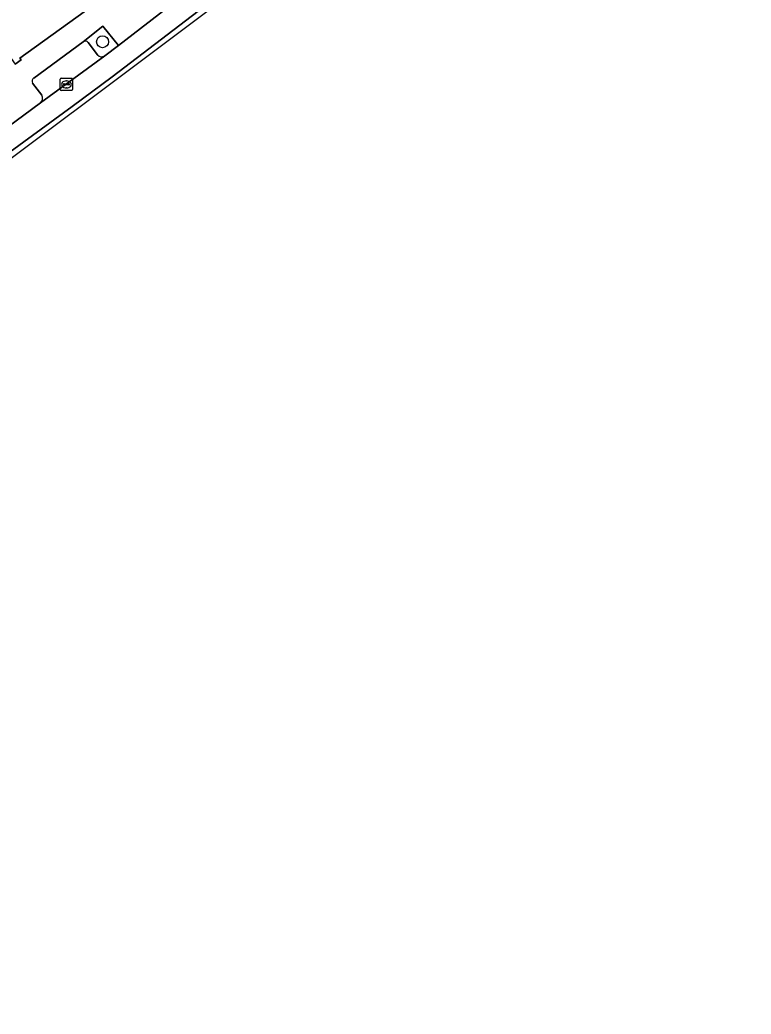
# Model space of a CAD drawing. Extents: x 159371 to 159986, y 382987 to 383597.
# Drawn here: x 159890 to 159949.6, y 383149.4 to 383230.6 of the extents above; entities that cross this region are included whole.
import ezdxf

# ---------------------------------------------------------------- set-up
doc = ezdxf.new("R2010")
doc.units = 0
for name, color, linetype in [('IMGEO_Boom', 7, 'Continuous'), ('IMGEO_Groenvoorziening', 7, 'Continuous'), ('IMGEO_Kolk', 7, 'Continuous'), ('IMGEO_Pand', 7, 'Continuous'), ('IMGEO_Parkeervlak_open', 7, 'Continuous'), ('IMGEO_Rijbaan_lokaal_gesloten', 7, 'Continuous'), ('IMGEO_Rijbaan_lokaal_open', 7, 'Continuous'), ('IMGEO_Voetpad_open', 7, 'Continuous')]:
    doc.layers.add(name, color=color, linetype=linetype)

msp = doc.modelspace()

# ---------------------------------------------------------------- linework, layer by layer
at = {"layer": 'IMGEO_Boom'}
msp.add_circle((159896.695, 383228.822), 0.489, dxfattribs=at)
at = {"layer": 'IMGEO_Groenvoorziening'}
for points in [[(159896.878, 383227.672), (159898.003, 383228.514), (159896.721, 383230.096), (159895.126, 383228.814)], [(159895.515, 383228.758), (159896.278, 383227.758)]]:
    msp.add_lwpolyline(points, dxfattribs=at)
for centre, radius, start, end in [((159895.291, 383228.579), 0.287, 38.58215, 125.03394), ((159896.625, 383228.045), 0.45, 219.54604, 304.14028)]:
    msp.add_arc(centre, radius, start, end, dxfattribs=at)
at = {"layer": 'IMGEO_Kolk'}
for p, q in [((159893.249, 383224.914), (159893.249, 383225.766)), ((159893.324, 383225.84), (159894.176, 383225.84)), ((159893.508, 383225.334), (159893.508, 383225.346)), ((159893.946, 383225.297), (159893.548, 383225.297)), ((159893.551, 383225.383), (159893.949, 383225.383)), ((159893.737, 383225.62), (159893.762, 383225.62)), ((159893.992, 383225.346), (159893.992, 383225.334)), ((159894.25, 383225.766), (159894.25, 383224.914)), ((159894.176, 383224.84), (159893.324, 383224.84)), ((159893.76, 383225.06), (159893.735, 383225.06))]:
    msp.add_line(p, q, dxfattribs=at)
for points in [[(159893.249, 383224.914), (159893.249, 383225.766)], [(159893.324, 383225.84), (159894.176, 383225.84)], [(159894.25, 383225.766), (159894.25, 383224.914)], [(159894.176, 383224.84), (159893.324, 383224.84)]]:
    msp.add_lwpolyline(points, dxfattribs=at)
for centre, radius, start, end in [((159893.326, 383225.764), 0.0765, 91.55205, 178.44795), ((159893.326, 383225.764), 0.0765, 91.55205, 178.44795), ((159893.548, 383225.343), 0.0403, 85.87752, 175.75265), ((159893.545, 383225.333), 0.0366, 178.93798, 274.71019), ((159893.949, 383225.34), 0.043, 264.86636, 352.45326), ((159893.953, 383225.345), 0.0386, 1.73085, 96.63898), ((159894.174, 383225.764), 0.0765, 1.55205, 88.44795), ((159894.174, 383225.764), 0.0765, 1.55205, 88.44795), ((159893.326, 383224.916), 0.0765, 181.55205, 268.44795), ((159893.326, 383224.916), 0.0765, 181.55205, 268.44795), ((159894.174, 383224.916), 0.0765, 271.55205, 358.44795), ((159894.174, 383224.916), 0.0765, 271.55205, 358.44795)]:
    msp.add_arc(centre, radius, start, end, dxfattribs=at)
for centre, major_axis, ratio, start_param, end_param in [((159893.736, 383225.34), (-0.387, 0.002), 0.722429, 4.712389, 7.853982), ((159893.761, 383225.34), (-0.39, 0.002), 0.717154, 1.570796, 4.712389)]:
    msp.add_ellipse(centre, major_axis=major_axis, ratio=ratio, start_param=start_param, end_param=end_param, dxfattribs=at)
at = {"layer": 'IMGEO_Pand'}
msp.add_lwpolyline([(159884.643, 383248.981), (159882.326, 383252.361), (159878.465, 383249.715), (159880.783, 383246.335), (159883.447, 383242.45), (159883.921, 383242.774), (159888.517, 383236.07), (159884.934, 383233.432), (159886.701, 383231.03), (159889.569, 383226.993), (159890.046, 383227.35), (159889.944, 383227.479), (159895.862, 383231.751), (159896.057, 383231.892), (159896.175, 383231.743), (159896.67, 383232.088), (159895.805, 383233.284)], close=True, dxfattribs=at)
at = {"layer": 'IMGEO_Parkeervlak_open'}
for points in [[(159895.126, 383228.814), (159891.083, 383225.86)], [(159896.278, 383227.758), (159895.515, 383228.758)], [(159891.624, 383223.825), (159896.878, 383227.672)], [(159890.989, 383225.445), (159891.73, 383224.449)]]:
    msp.add_lwpolyline(points, dxfattribs=at)
for centre, radius, start, end in [((159895.291, 383228.579), 0.287, 38.58215, 125.03394), ((159896.625, 383228.045), 0.45, 219.54604, 304.14028), ((159891.243, 383225.606), 0.301, 122.21154, 212.26348), ((159891.323, 383224.197), 0.478, 308.92772, 31.79046)]:
    msp.add_arc(centre, radius, start, end, dxfattribs=at)
at = {"layer": 'IMGEO_Rijbaan_lokaal_gesloten'}
for points in [[(159880.097, 383213.321), (159888.449, 383219.325), (159894.22, 383223.535), (159897.491, 383225.958), (159949.02, 383265.371)], [(159902.531, 383232.027), (159898.003, 383228.514), (159896.878, 383227.672), (159891.624, 383223.825), (159886.266, 383219.897), (159880.712, 383215.938), (159879.592, 383215.083), (159875.367, 383212.109)]]:
    msp.add_lwpolyline(points, dxfattribs=at)
at = {"layer": 'IMGEO_Rijbaan_lokaal_open'}
msp.add_lwpolyline([(159782.678, 383149.411), (159870.405, 383205.208), (159949.617, 383264.636), (159949.02, 383265.371), (159897.491, 383225.958), (159894.22, 383223.535), (159888.449, 383219.325), (159880.097, 383213.321)], dxfattribs=at)
at = {"layer": 'IMGEO_Voetpad_open'}
for points in [[(159895.862, 383231.751), (159889.944, 383227.479), (159890.046, 383227.35), (159889.569, 383226.993)], [(159891.083, 383225.86), (159895.126, 383228.814), (159896.721, 383230.096), (159898.003, 383228.514), (159902.531, 383232.027)], [(159891.73, 383224.449), (159890.989, 383225.445)], [(159886.266, 383219.897), (159891.624, 383223.825)]]:
    msp.add_lwpolyline(points, dxfattribs=at)
for centre, radius, start, end in [((159891.243, 383225.606), 0.301, 122.21154, 212.26348), ((159891.323, 383224.197), 0.478, 308.92772, 31.79046)]:
    msp.add_arc(centre, radius, start, end, dxfattribs=at)

doc.saveas('drawing.dxf')
